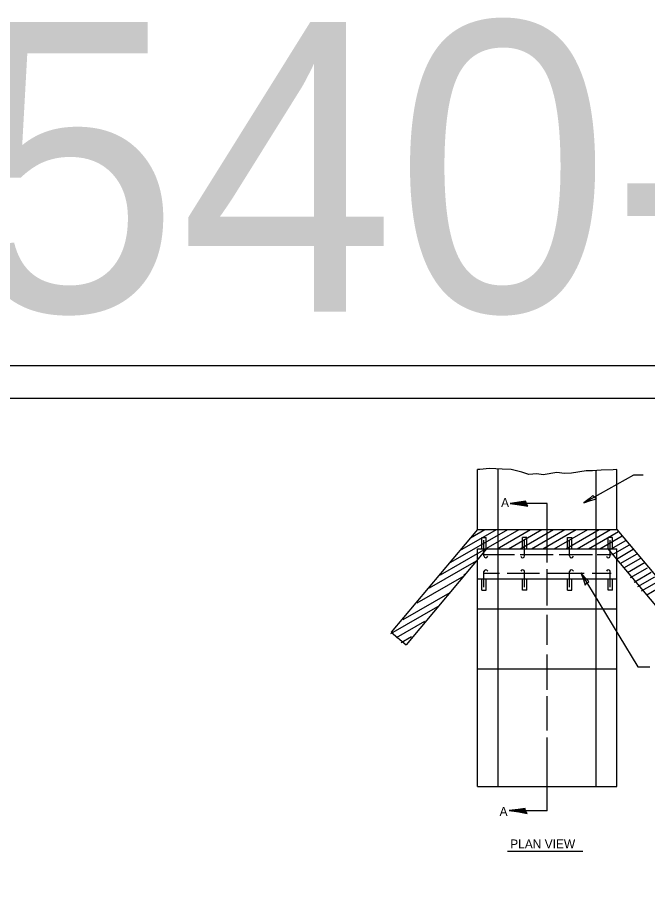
# Model space of a CAD drawing. Extents: x 2133490 to 2172050, y 2138301 to 2145980.
# Drawn here: x 2147077 to 2147564, y 2145265 to 2145944 of the extents above; entities that cross this region are included whole.
import ezdxf

# ---------------------------------------------------------------- set-up
doc = ezdxf.new("R2010")
doc.units = 0
for name, color, linetype in [('Level 40', 7, 'Continuous'), ('Level 63', 7, 'Continuous'), ('ROW_PR_Notes', 7, 'Continuous'), ('Sheets_50 Reference Boundary', 7, 'Continuous'), ('Sheets_General Details', 7, 'Continuous'), ('Sheets_Printer Plotting Border', 7, 'Continuous')]:
    doc.layers.add(name, color=color, linetype=linetype)

msp = doc.modelspace()

# ---------------------------------------------------------------- linework, layer by layer
at = {"layer": 'Level 40'}
for p, q in [((2147432.96, 2145548), (2147432.96, 2145594.37)), ((2147448.89, 2145440.36), (2147448.89, 2145595.13)), ((2147524.66, 2145440.36), (2147524.66, 2145593.85)), ((2147540.6, 2145548), (2147540.6, 2145594.37)), ((2147432.96, 2145548), (2147366.25, 2145468.5)), ((2147432.96, 2145548), (2147540.6, 2145548)), ((2147540.6, 2145548), (2147607.3, 2145468.5)), ((2147439.91, 2145533.1), (2147377.67, 2145458.92)), ((2147533.65, 2145533.1), (2147595.89, 2145458.92)), ((2147366.25, 2145468.5), (2147377.67, 2145458.92))]:
    msp.add_line(p, q, dxfattribs=at)
msp.add_lwpolyline([(2147540.6, 2145594.37), (2147537.84, 2145594.15), (2147528.51, 2145593.75), (2147521.84, 2145593.49), (2147517.04, 2145593.49), (2147505.57, 2145591.49), (2147500.1, 2145591.35), (2147494.19, 2145592.06), (2147483.73, 2145590.2), (2147478.88, 2145590.94), (2147472.53, 2145590.57), (2147467.3, 2145592.44), (2147459.09, 2145594.3), (2147452, 2145594.68), (2147442.16, 2145595.17), (2147434.83, 2145594.5), (2147432.96, 2145594.37)], dxfattribs=at)
at = {"layer": 'Level 63'}
for p, q in [((2147512.92, 2145514.48), (2147556.99, 2145441.85)), ((2147556.99, 2145441.85), (2147566.19, 2145441.85))]:
    msp.add_line(p, q, dxfattribs=at)
for points in [[(2147525.01, 2145571.64), (2147523.36, 2145572.92), (2147522.19, 2145574.37), (2147519.21, 2145571.78), (2147515.27, 2145568.57), (2147520.4, 2145570.34)], [(2147516.32, 2145504.85), (2147517.54, 2145506.54), (2147518.95, 2145507.77), (2147516.25, 2145510.66), (2147512.92, 2145514.48), (2147514.86, 2145509.42)]]:
    msp.add_lwpolyline(points, close=True, dxfattribs=at)
at = {"layer": 'ROW_PR_Notes'}
for p, q in [((2147515.27, 2145568.57), (2147553.84, 2145590.24)), ((2147553.84, 2145590.24), (2147561.2, 2145590.24)), ((2147486.78, 2145568.12), (2147458.07, 2145568.12)), ((2147486.78, 2145522.45), (2147486.78, 2145568.12)), ((2147486.78, 2145548), (2147486.78, 2145548)), ((2147436.27, 2145533.1), (2147436.27, 2145541.93)), ((2147436.27, 2145541.93), (2147439.58, 2145541.93)), ((2147437.93, 2145527.58), (2147437.93, 2145539.72)), ((2147439.58, 2145533.1), (2147439.58, 2145541.93)), ((2147467.73, 2145533.1), (2147467.73, 2145541.93)), ((2147471.05, 2145541.93), (2147467.73, 2145541.93)), ((2147469.39, 2145527.58), (2147469.39, 2145539.72)), ((2147471.05, 2145533.1), (2147471.05, 2145541.93)), ((2147502.51, 2145533.1), (2147502.51, 2145541.93)), ((2147502.51, 2145541.93), (2147505.82, 2145541.93)), ((2147504.17, 2145527.58), (2147504.17, 2145539.72)), ((2147505.82, 2145533.1), (2147505.82, 2145541.93)), ((2147533.97, 2145533.1), (2147533.97, 2145541.93)), ((2147537.29, 2145541.93), (2147533.97, 2145541.93)), ((2147535.63, 2145527.58), (2147535.63, 2145539.72)), ((2147537.29, 2145533.1), (2147537.29, 2145541.93)), ((2147432.96, 2145349.28), (2147432.96, 2145533.1)), ((2147432.96, 2145533.1), (2147540.6, 2145533.1)), ((2147540.6, 2145349.28), (2147540.6, 2145533.1)), ((2147437.78, 2145528.68), (2147461.67, 2145528.68)), ((2147465.86, 2145528.68), (2147491.35, 2145528.68)), ((2147496.03, 2145528.68), (2147521.77, 2145528.68)), ((2147525.59, 2145528.68), (2147536.43, 2145528.68)), ((2147437.78, 2145514.33), (2147449.97, 2145514.33)), ((2147437.93, 2145503.29), (2147437.93, 2145515.43)), ((2147455.88, 2145514.33), (2147480.88, 2145514.33)), ((2147469.39, 2145503.29), (2147469.39, 2145515.43)), ((2147486.78, 2145489.28), (2147486.78, 2145517.23)), ((2147487.04, 2145514.33), (2147515.49, 2145514.33)), ((2147504.17, 2145503.29), (2147504.17, 2145515.43)), ((2147521.65, 2145514.33), (2147536.43, 2145514.33)), ((2147535.63, 2145503.29), (2147535.63, 2145515.43)), ((2147432.96, 2145509.91), (2147540.6, 2145509.91)), ((2147436.27, 2145501.08), (2147436.27, 2145509.91)), ((2147439.58, 2145501.08), (2147439.58, 2145509.91)), ((2147467.73, 2145501.08), (2147467.73, 2145509.91)), ((2147471.05, 2145501.08), (2147471.05, 2145509.91)), ((2147502.51, 2145501.08), (2147502.51, 2145509.91)), ((2147505.82, 2145501.08), (2147505.82, 2145509.91)), ((2147533.97, 2145501.08), (2147533.97, 2145509.91)), ((2147537.29, 2145501.08), (2147537.29, 2145509.91)), ((2147436.27, 2145501.08), (2147439.58, 2145501.08)), ((2147471.05, 2145501.08), (2147467.73, 2145501.08)), ((2147502.51, 2145501.08), (2147505.82, 2145501.08)), ((2147537.29, 2145501.08), (2147533.97, 2145501.08)), ((2147432.96, 2145486.73), (2147540.6, 2145486.73)), ((2147486.78, 2145458.92), (2147486.78, 2145482.05)), ((2147486.78, 2145423.94), (2147486.78, 2145451.27)), ((2147432.96, 2145440.36), (2147540.6, 2145440.36)), ((2147448.89, 2145349.28), (2147448.89, 2145440.36)), ((2147524.66, 2145349.28), (2147524.66, 2145440.36)), ((2147486.78, 2145392.52), (2147486.78, 2145419.22)), ((2147486.78, 2145330.37), (2147486.78, 2145387.18)), ((2147432.96, 2145349.28), (2147540.6, 2145349.28)), ((2147486.78, 2145330.37), (2147458.07, 2145330.37)), ((2147456.01, 2145299.18), (2147514.34, 2145299.18))]:
    msp.add_line(p, q, dxfattribs=at)
for points in [[(2147470.74, 2145567.94), (2147470.32, 2145569.83), (2147464.97, 2145569.01), (2147458.07, 2145568.12), (2147465.43, 2145567.11), (2147471.87, 2145565.98), (2147470.74, 2145567.94), (2147470.18, 2145569.19), (2147462.71, 2145568.11), (2147470.88, 2145566.68), (2147469.67, 2145568.29), (2147466.23, 2145568.07), (2147469.53, 2145567.56)], [(2147404.23, 2145512.82), (2147465.16, 2145548)], [(2147412.4, 2145522.64), (2147456.33, 2145548)], [(2147419.3, 2145531.72), (2147447.5, 2145548)], [(2147427.6, 2145541.61), (2147438.66, 2145548)], [(2147448.18, 2145533.1), (2147473.99, 2145548)], [(2147457.01, 2145533.1), (2147482.82, 2145548)], [(2147465.84, 2145533.1), (2147491.66, 2145548)], [(2147474.67, 2145533.1), (2147500.49, 2145548)], [(2147483.51, 2145533.1), (2147509.32, 2145548)], [(2147492.34, 2145533.1), (2147518.15, 2145548)], [(2147501.17, 2145533.1), (2147526.98, 2145548)], [(2147510, 2145533.1), (2147535.82, 2145548)], [(2147518.83, 2145533.1), (2147541.92, 2145546.43)], [(2147527.67, 2145533.1), (2147544.8, 2145542.99)], [(2147534.58, 2145531.99), (2147547.68, 2145539.55)], [(2147537.46, 2145528.55), (2147550.57, 2145536.12)], [(2147540.34, 2145525.12), (2147553.45, 2145532.68)], [(2147543.22, 2145521.68), (2147556.33, 2145529.25)], [(2147546.11, 2145518.25), (2147559.21, 2145525.81)], [(2147395.86, 2145502.88), (2147432.14, 2145523.84)], [(2147548.99, 2145514.81), (2147562.75, 2145522.75)], [(2147386.32, 2145491.3), (2147422.61, 2145512.25)], [(2147422.25, 2145513.03), (2147423.84, 2145513.95)], [(2147551.24, 2145510.81), (2147564.35, 2145518.38)], [(2147554.12, 2145507.37), (2147567.23, 2145514.94)], [(2147557, 2145503.94), (2147570.11, 2145511.51)], [(2147559.89, 2145500.5), (2147574.06, 2145508.68)], [(2147375.43, 2145478.35), (2147411.71, 2145499.31)], [(2147563.84, 2145497.52), (2147576.94, 2145505.09)], [(2147365.89, 2145467.45), (2147402.18, 2145488.41)], [(2147370.39, 2145464.51), (2147392.3, 2145477.16)], [(2147373.88, 2145460.7), (2147381.75, 2145465.24)], [(2147470.13, 2145330.46), (2147469.71, 2145332.35), (2147464.36, 2145331.53), (2147457.46, 2145330.64), (2147464.82, 2145329.63), (2147471.26, 2145328.5), (2147470.13, 2145330.46), (2147469.57, 2145331.7), (2147462.1, 2145330.63), (2147470.26, 2145329.2), (2147469.06, 2145330.81), (2147465.62, 2145330.59), (2147468.92, 2145330.08)]]:
    msp.add_lwpolyline(points, dxfattribs=at)
for centre, start, end in [((2147439.41, 2145527.63), 182.19004, 346.55158), ((2147467.91, 2145527.63), 193.44842, 357.80996), ((2147505.65, 2145527.63), 182.19004, 346.55158), ((2147534.15, 2145527.63), 193.44842, 357.80996), ((2147439.41, 2145515.37), 13.44842, 177.80996), ((2147467.91, 2145515.37), 2.19004, 166.55158), ((2147505.65, 2145515.37), 13.44842, 177.80996), ((2147534.15, 2145515.37), 2.19004, 166.55158)]:
    msp.add_arc(centre, 1.48, start, end, dxfattribs=at)
at = {"layer": 'Sheets_50 Reference Boundary'}
msp.add_lwpolyline([(2146650.12, 2145649.45), (2148225.12, 2145649.45), (2148225.12, 2144649.46), (2146650.12, 2144649.46)], close=True, dxfattribs=at)
at = {"layer": 'Sheets_General Details'}
msp.add_line((2148250.12, 2145674.46), (2146550.12, 2145674.46), dxfattribs=at)
msp.add_lwpolyline([(2146650.12, 2145649.46), (2148225.12, 2145649.46), (2148225.12, 2144599.46), (2146650.12, 2144599.46)], close=True, dxfattribs=at)
at = {"layer": 'Sheets_Printer Plotting Border'}
msp.add_lwpolyline([(2146550.12, 2144574.46), (2148250.12, 2144574.46), (2148250.12, 2145674.46), (2146550.12, 2145674.46)], close=True, dxfattribs=at)

# ---------------------------------------------------------------- texts
at = {"layer": 'ROW_PR_Notes'}
for s, p in [('A', (2147451.16, 2145565.34)), ('A', (2147450.02, 2145326.53)), ('PLAN VIEW', (2147458.24, 2145301.39))]:
    msp.add_text(s, height=6.9, dxfattribs=at).set_placement(p)
at = {"layer": 'Sheets_General Details'}
msp.add_text('540-6', height=224, dxfattribs=at).set_placement((2147035.85, 2145716.54))

doc.saveas('drawing.dxf')
